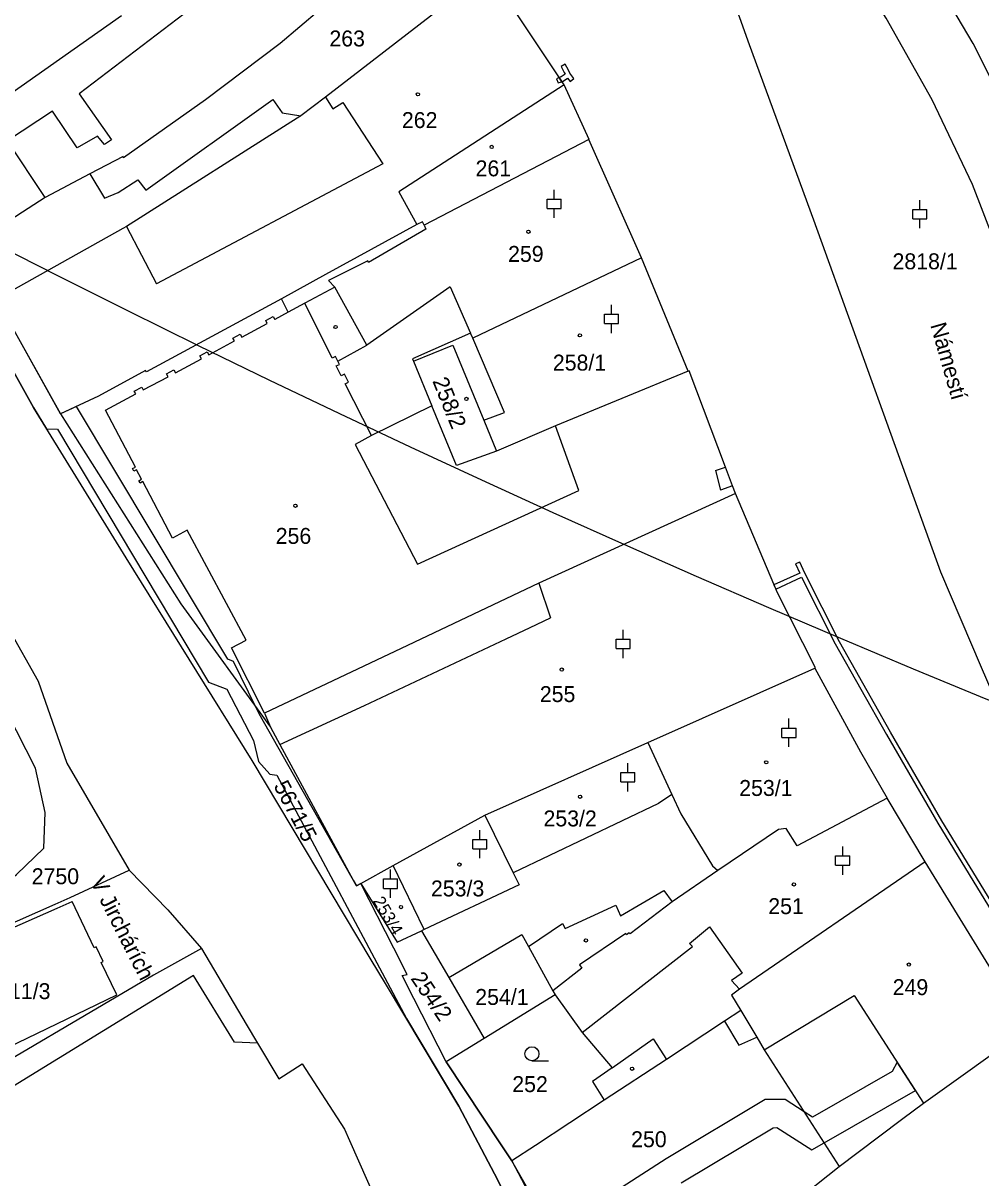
# Model space of a CAD drawing. Extents: x -644096 to -634268, y -1141430 to -1133463.
# Drawn here: x -639306.8 to -639204.5, y -1138384.2 to -1138260.9 of the extents above; entities that cross this region are included whole.
import ezdxf

# ---------------------------------------------------------------- set-up
doc = ezdxf.new("R2010")
doc.units = 0
for name, color, linetype in [('B_Hranice _3D', 7, 'Continuous'), ('M_Svah_Nasyp', 7, 'Continuous'), ('M_Svah_Zarez', 7, 'Continuous'), ('spodek_zarez', 7, 'Continuous'), ('svrsek_osa_sjezdy', 7, 'Continuous'), ('svrsek_osa_terminal_VRT', 7, 'Continuous'), ('svrsek_osa_VRT', 7, 'Continuous'), ('svrsek_popisy_VRT', 7, 'Continuous'), ('terminal_VRT', 7, 'Continuous')]:
    doc.layers.add(name, color=color, linetype=linetype)

msp = doc.modelspace()

# ---------------------------------------------------------------- linework, layer by layer
at = {"layer": 'B_Hranice _3D'}
for points in [[(-639249.36, -1138266.7), (-639249.55, -1138266.77), (-639249.27, -1138267.2), (-639249.12, -1138267.14), (-639248.66, -1138266.82), (-639248.38, -1138267.17), (-639247.98, -1138266.85), (-639248.41, -1138266.31), (-639248.57, -1138265.99), (-639248.92, -1138265.34), (-639249.36, -1138265.58), (-639249.01, -1138266.23), (-639248.92, -1138266.4)], [(-639249.83, -1138266.88), (-639249.65, -1138267.34), (-639249.42, -1138267.25), (-639249.27, -1138267.2), (-639249.55, -1138266.77)]]:
    msp.add_lwpolyline(points, close=True, dxfattribs=at)
for points in [[(-639250.04, -1138390.33), (-639254.6, -1138382.36), (-639255.73, -1138380.66), (-639261.61, -1138371.79), (-639265.06, -1138365.02), (-639266.31, -1138362.58), (-639265.78, -1138362.48), (-639267.21, -1138359.66), (-639270.72, -1138352.75), (-639271.2, -1138353.02), (-639281.58, -1138334.64), (-639281.92, -1138333.94), (-639284.3, -1138329.08), (-639284.93, -1138328.84), (-639301.06, -1138301.86), (-639302.79, -1138302.66), (-639309.58, -1138290.48)], [(-639311.43, -1138291.67), (-639305.65, -1138301.98), (-639304.27, -1138304.23), (-639303.11, -1138304.28), (-639286.97, -1138331.28), (-639285.01, -1138332.02), (-639282.18, -1138337.52), (-639281.63, -1138339.76), (-639280.44, -1138341.09), (-639279.69, -1138341.21), (-639265.86, -1138367.16), (-639260.25, -1138376.54), (-639256.47, -1138383.75), (-639250.81, -1138394.92)], [(-639200.05, -1138360.27), (-639208.72, -1138346.07), (-639214.2, -1138336.62), (-639219.65, -1138326.96), (-639223.33, -1138319.64), (-639223.86, -1138318.46), (-639224.32, -1138318.66), (-639223.89, -1138319.63), (-639226.63, -1138320.89), (-639226.44, -1138321.35), (-639223.68, -1138320.08), (-639220.09, -1138327.2), (-639214.64, -1138336.86), (-639209.14, -1138346.33), (-639200.41, -1138360.65)], [(-639236.55, -1138384.69), (-639226.72, -1138378.82), (-639226.31, -1138378.81), (-639222.6, -1138381.19), (-639221.28, -1138380.43), (-639211.54, -1138374.86), (-639213.48, -1138371.84), (-639214.03, -1138372.83), (-639222.52, -1138377.69), (-639223.42, -1138377.11), (-639225.45, -1138375.81), (-639227.56, -1138375.82), (-639238.13, -1138382.15), (-639247.52, -1138388.2)]]:
    msp.add_lwpolyline(points, dxfattribs=at)
at = {"layer": 'M_Svah_Nasyp'}
for p, q in [((-639285.37, -1138256.71), (-639300.78, -1138268.49)), ((-639300.78, -1138268.49), (-639297.34, -1138273.4)), ((-639293.66, -1138278.76), (-639280.13, -1138269.09)), ((-639280.13, -1138269.09), (-639279.11, -1138270.53)), ((-639274.49, -1138268.85), (-639273.72, -1138270.1)), ((-639273.72, -1138270.1), (-639272.63, -1138269.41)), ((-639272.63, -1138269.41), (-639268.38, -1138275.95)), ((-639303.62, -1138270.36), (-639308.42, -1138273.52)), ((-639301.01, -1138274.27), (-639303.62, -1138270.36)), ((-639279.11, -1138270.53), (-639277.13, -1138270.83)), ((-639298.82, -1138273.01), (-639301.01, -1138274.27)), ((-639298.09, -1138273.89), (-639298.82, -1138273.01)), ((-639304.41, -1138279.55), (-639308.42, -1138273.52)), ((-639297.34, -1138273.4), (-639298.09, -1138273.89)), ((-639268.38, -1138275.95), (-639292.54, -1138288.76)), ((-639299.63, -1138277.05), (-639298.08, -1138279.62)), ((-639296.64, -1138279.02), (-639294.52, -1138277.69)), ((-639294.52, -1138277.69), (-639293.66, -1138278.76)), ((-639298.08, -1138279.62), (-639296.64, -1138279.02)), ((-639295.73, -1138282.66), (-639292.54, -1138288.76)), ((-639263.8, -1138282.95), (-639269.89, -1138286.51)), ((-639263.96, -1138282.5), (-639263.8, -1138282.95)), ((-639269.98, -1138286.33), (-639274.17, -1138288.43)), ((-639269.89, -1138286.51), (-639269.98, -1138286.33)), ((-639273.49, -1138289.12), (-639276.71, -1138290.85)), ((-639273.49, -1138289.12), (-639274.17, -1138288.43)), ((-639270.1, -1138295.31), (-639273.49, -1138289.12)), ((-639261.18, -1138289.11), (-639270.1, -1138295.31)), ((-639261.18, -1138289.11), (-639259.01, -1138294.03)), ((-639280.86, -1138292.68), (-639280.08, -1138292.26)), ((-639280.71, -1138292.99), (-639280.86, -1138292.68)), ((-639280.08, -1138292.26), (-639279.91, -1138292.57)), ((-639278.47, -1138291.79), (-639279.91, -1138292.57)), ((-639283.42, -1138294.45), (-639280.71, -1138292.99)), ((-639286.94, -1138296.34), (-639284.21, -1138294.87)), ((-639284.38, -1138294.57), (-639283.59, -1138294.14)), ((-639284.21, -1138294.87), (-639284.38, -1138294.57)), ((-639283.59, -1138294.14), (-639283.42, -1138294.45)), ((-639273.18, -1138297.02), (-639270.1, -1138295.31)), ((-639255.4, -1138302.51), (-639258.77, -1138294.58)), ((-639287.9, -1138296.46), (-639287.11, -1138296.03)), ((-639287.74, -1138296.77), (-639287.9, -1138296.46)), ((-639287.11, -1138296.03), (-639286.94, -1138296.34)), ((-639290.51, -1138298.26), (-639287.74, -1138296.77)), ((-639293.94, -1138300.1), (-639291.3, -1138298.68)), ((-639291.47, -1138298.38), (-639290.68, -1138297.95)), ((-639291.3, -1138298.68), (-639291.47, -1138298.38)), ((-639290.68, -1138297.95), (-639290.51, -1138298.26)), ((-639294.9, -1138300.22), (-639294.1, -1138299.79)), ((-639294.73, -1138300.52), (-639294.9, -1138300.22)), ((-639294.1, -1138299.79), (-639293.94, -1138300.1)), ((-639297.97, -1138302.27), (-639294.73, -1138300.52)), ((-639294.79, -1138308.33), (-639297.97, -1138302.27)), ((-639257.61, -1138303.33), (-639255.4, -1138302.51)), ((-639247.47, -1138310.84), (-639249.95, -1138303.92)), ((-639269.6, -1138304.95), (-639271.33, -1138305.92)), ((-639271.33, -1138305.92), (-639264.68, -1138318.68)), ((-639295.1, -1138308.49), (-639294.79, -1138308.33)), ((-639294.96, -1138308.77), (-639295.1, -1138308.49)), ((-639294.65, -1138308.61), (-639294.96, -1138308.77)), ((-639294.12, -1138309.62), (-639294.65, -1138308.61)), ((-639232.87, -1138308.69), (-639231.81, -1138308.32)), ((-639232.87, -1138308.69), (-639232.35, -1138310.78)), ((-639294.43, -1138309.78), (-639294.12, -1138309.62)), ((-639294.29, -1138310.04), (-639294.43, -1138309.78)), ((-639293.98, -1138309.88), (-639294.29, -1138310.04)), ((-639290.82, -1138315.9), (-639293.98, -1138309.88)), ((-639264.68, -1138318.68), (-639247.47, -1138310.84)), ((-639231.05, -1138310.33), (-639232.35, -1138310.78)), ((-639289.25, -1138315.06), (-639290.82, -1138315.9)), ((-639282.96, -1138326.78), (-639289.25, -1138315.06)), ((-639251.71, -1138320.72), (-639250.49, -1138324.4)), ((-639252.66, -1138325.43), (-639250.49, -1138324.4)), ((-639255.23, -1138326.64), (-639252.66, -1138325.43)), ((-639284.53, -1138327.63), (-639282.96, -1138326.78)), ((-639270.35, -1138333.76), (-639255.23, -1138326.64)), ((-639280.99, -1138334.59), (-639284.53, -1138327.63)), ((-639279.37, -1138337.93), (-639270.35, -1138333.76)), ((-639237.54, -1138343.27), (-639236.58, -1138345.34)), ((-639236.58, -1138345.34), (-639233.18, -1138350.88)), ((-639233.18, -1138350.88), (-639232.61, -1138351.39)), ((-639243, -1138356.21), (-639238.38, -1138353.52)), ((-639238.38, -1138353.52), (-639237.49, -1138354.71)), ((-639313.08, -1138359.76), (-639303.12, -1138355.38)), ((-639303.12, -1138355.38), (-639301.55, -1138354.69)), ((-639299.18, -1138359.62), (-639301.55, -1138354.69)), ((-639248.92, -1138357.56), (-639243.5, -1138355.08)), ((-639243.5, -1138355.08), (-639243, -1138356.21)), ((-639252.83, -1138359.49), (-639249.2, -1138357.03)), ((-639249.2, -1138357.03), (-639248.92, -1138357.56)), ((-639235.63, -1138359.17), (-639233.51, -1138357.4)), ((-639233.51, -1138357.4), (-639230.04, -1138362.33)), ((-639235.33, -1138359.48), (-639235.63, -1138359.17)), ((-639298.97, -1138359.52), (-639299.18, -1138359.62)), ((-639298.21, -1138361.09), (-639298.97, -1138359.52)), ((-639247.09, -1138368.65), (-639235.33, -1138359.48)), ((-639298.42, -1138361.19), (-639298.21, -1138361.09)), ((-639296.75, -1138364.66), (-639298.42, -1138361.19)), ((-639230.04, -1138362.33), (-639231.16, -1138363.13)), ((-639231.16, -1138363.13), (-639230.3, -1138364.03)), ((-639314.25, -1138373.08), (-639296.75, -1138364.66)), ((-639227.67, -1138370.52), (-639218.08, -1138364.71)), ((-639218.08, -1138364.71), (-639210.68, -1138376.19)), ((-639230.17, -1138366.33), (-639228.47, -1138369.17)), ((-639243.9, -1138372.42), (-639239.52, -1138369.32)), ((-639239.52, -1138369.32), (-639238.1, -1138371.53))]:
    msp.add_line(p, q, dxfattribs=at)
at = {"layer": 'M_Svah_Zarez'}
for centre in [(-639264.63, -1138268.55), (-639256.76, -1138274.16), (-639252.84, -1138283.21), (-639273.42, -1138293.38), (-639247.34, -1138294.27), (-639259.46, -1138301.05), (-639277.71, -1138312.46), (-639249.28, -1138329.94), (-639227.46, -1138339.83), (-639247.33, -1138343.5), (-639260.2, -1138350.74), (-639224.51, -1138352.86), (-639266.44, -1138355.28), (-639246.71, -1138358.84), (-639212.24, -1138361.41), (-639241.78, -1138372.53)]:
    msp.add_circle(centre, 0.175, dxfattribs=at)
at = {"layer": 'spodek_zarez'}
msp.add_circle((-638683.07, -1137056.85), 1378.08, dxfattribs=at)
at = {"layer": 'svrsek_osa_sjezdy'}
for p, q in [((-639250.1, -1138279.74), (-639250.1, -1138278.74)), ((-639250.85, -1138279.74), (-639249.35, -1138279.74)), ((-639250.85, -1138280.74), (-639250.85, -1138279.74)), ((-639249.35, -1138280.74), (-639249.35, -1138279.74)), ((-639211.08, -1138280.83), (-639211.08, -1138279.83)), ((-639250.85, -1138280.74), (-639249.35, -1138280.74)), ((-639250.1, -1138281.74), (-639250.1, -1138280.74)), ((-639211.83, -1138280.83), (-639210.33, -1138280.83)), ((-639211.83, -1138281.83), (-639211.83, -1138280.83)), ((-639210.33, -1138281.83), (-639210.33, -1138280.83)), ((-639211.83, -1138281.83), (-639210.33, -1138281.83)), ((-639211.08, -1138282.83), (-639211.08, -1138281.83)), ((-639243.96, -1138292.02), (-639243.96, -1138291.02)), ((-639244.71, -1138292.02), (-639243.21, -1138292.02)), ((-639244.71, -1138293.02), (-639244.71, -1138292.02)), ((-639243.21, -1138293.02), (-639243.21, -1138292.02)), ((-639244.71, -1138293.02), (-639243.21, -1138293.02)), ((-639243.96, -1138294.02), (-639243.96, -1138293.02)), ((-639242.73, -1138326.7), (-639242.73, -1138325.7)), ((-639243.48, -1138326.7), (-639241.98, -1138326.7)), ((-639243.48, -1138327.7), (-639243.48, -1138326.7)), ((-639241.98, -1138327.7), (-639241.98, -1138326.7)), ((-639243.48, -1138327.7), (-639241.98, -1138327.7)), ((-639242.73, -1138328.7), (-639242.73, -1138327.7)), ((-639225.03, -1138336.17), (-639225.03, -1138335.17)), ((-639225.78, -1138336.17), (-639224.28, -1138336.17)), ((-639225.78, -1138337.17), (-639225.78, -1138336.17)), ((-639225.78, -1138337.17), (-639224.28, -1138337.17)), ((-639225.03, -1138338.17), (-639225.03, -1138337.17)), ((-639224.28, -1138337.17), (-639224.28, -1138336.17)), ((-639242.99, -1138340.93), (-639241.49, -1138340.93)), ((-639242.99, -1138341.93), (-639242.99, -1138340.93)), ((-639242.24, -1138340.93), (-639242.24, -1138339.93)), ((-639241.49, -1138341.93), (-639241.49, -1138340.93)), ((-639242.99, -1138341.93), (-639241.49, -1138341.93)), ((-639242.24, -1138342.93), (-639242.24, -1138341.93)), ((-639258.03, -1138348.07), (-639258.03, -1138347.07)), ((-639258.78, -1138348.07), (-639257.28, -1138348.07)), ((-639258.78, -1138349.07), (-639258.78, -1138348.07)), ((-639257.28, -1138349.07), (-639257.28, -1138348.07)), ((-639258.78, -1138349.07), (-639257.28, -1138349.07)), ((-639258.03, -1138350.07), (-639258.03, -1138349.07)), ((-639219.3, -1138349.82), (-639219.3, -1138348.82)), ((-639220.05, -1138349.82), (-639218.55, -1138349.82)), ((-639220.05, -1138350.82), (-639220.05, -1138349.82)), ((-639218.55, -1138350.82), (-639218.55, -1138349.82)), ((-639267.56, -1138352.28), (-639267.56, -1138351.28)), ((-639220.05, -1138350.82), (-639218.55, -1138350.82)), ((-639219.3, -1138351.82), (-639219.3, -1138350.82)), ((-639268.31, -1138352.28), (-639266.81, -1138352.28)), ((-639268.31, -1138353.28), (-639268.31, -1138352.28)), ((-639266.81, -1138353.28), (-639266.81, -1138352.28)), ((-639268.31, -1138353.28), (-639266.81, -1138353.28)), ((-639267.56, -1138354.28), (-639267.56, -1138353.28)), ((-639252.46, -1138371.68), (-639250.71, -1138371.68))]:
    msp.add_line(p, q, dxfattribs=at)
msp.add_circle((-639252.46, -1138370.93), 0.75, dxfattribs=at)
at = {"layer": 'svrsek_osa_terminal_VRT'}
msp.add_arc((-642050.26, -1145189.6), 8802.25, 41.413152, 75.317049, dxfattribs=at)
at = {"layer": 'terminal_VRT'}
for p, q in [((-639249.04, -1138267.55), (-639257.06, -1138255.38)), ((-639296.28, -1138260.19), (-639316, -1138274.06)), ((-639240.77, -1138285.99), (-639246.4, -1138273.38)), ((-639235.79, -1138298.1), (-639240.77, -1138285.99)), ((-639309.58, -1138290.48), (-639302.79, -1138302.66)), ((-639265.1, -1138297.03), (-639263.15, -1138301.79)), ((-639240.11, -1138337.73), (-639222.26, -1138329.78)), ((-639257.5, -1138345.47), (-639240.11, -1138337.73)), ((-639210.49, -1138350.44), (-639214.54, -1138343.66)), ((-639267.28, -1138350.85), (-639257.5, -1138345.47)), ((-639257.5, -1138345.47), (-639254.46, -1138351.62)), ((-639199.59, -1138368.27), (-639210.49, -1138350.44)), ((-639270.72, -1138352.75), (-639267.28, -1138350.85)), ((-639263.98, -1138357.67), (-639267.28, -1138350.85)), ((-639263.98, -1138357.67), (-639264.26, -1138357.8)), ((-639264.26, -1138357.8), (-639261.34, -1138362.81)), ((-639261.34, -1138362.81), (-639257.56, -1138369.3)), ((-639250.24, -1138364.22), (-639249.98, -1138364.65)), ((-639249.98, -1138364.65), (-639257.56, -1138369.3)), ((-639257.56, -1138369.3), (-639261.61, -1138371.79)), ((-639254.6, -1138382.36), (-639244.14, -1138402.24)), ((-639242.53, -1138400.97), (-639219.66, -1138382.95))]:
    msp.add_line(p, q, dxfattribs=at)
for points in [[(-639152.54, -1138417.38), (-639153.75, -1138415.49), (-639152.91, -1138414.86), (-639170.45, -1138387.59), (-639174.65, -1138378.49), (-639177.56, -1138368.92), (-639179.63, -1138359.11), (-639182.77, -1138339.35), (-639186.2, -1138319.7), (-639187.73, -1138310.74), (-639190.76, -1138300.17), (-639193.63, -1138290.67), (-639196.99, -1138281.29), (-639200.92, -1138272), (-639205.39, -1138263.11), (-639210.48, -1138254.46), (-639215.87, -1138246.03), (-639221.52, -1138237.77), (-639227.54, -1138229.89), (-639234.02, -1138222.31), (-639240.95, -1138215.12), (-639246.32, -1138210.1), (-639246.86, -1138208.09)], [(-639185.42, -1138365.67), (-639188.4, -1138360.37), (-639194.59, -1138349.89), (-639200.17, -1138339.68), (-639204.48, -1138329.71), (-639208.81, -1138319.54), (-639222.38, -1138281.97), (-639229.26, -1138263.26), (-639241.62, -1138228.66), (-639241.17, -1138228.43), (-639242.72, -1138222.9)], [(-639185.42, -1138365.67), (-639187.13, -1138355.77), (-639190.24, -1138336.11), (-639193.64, -1138316.3), (-639195.91, -1138306.6), (-639198.92, -1138297.06), (-639201.84, -1138287.49), (-639205.43, -1138278.18), (-639209.74, -1138269.15), (-639214.65, -1138260.44), (-639219.99, -1138251.95), (-639225.55, -1138243.64), (-639231.53, -1138235.62), (-639237.92, -1138227.95), (-639242.72, -1138222.9)], [(-639262.54, -1138248.85), (-639279.35, -1138263.11), (-639287.3, -1138269.14), (-639296.04, -1138275.31), (-639296.09, -1138275.2), (-639299.63, -1138277.05), (-639304.41, -1138279.55), (-639309.99, -1138283.16), (-639313.23, -1138285.26)], [(-639257.06, -1138255.38), (-639274.49, -1138268.85), (-639277.13, -1138270.83), (-639295.73, -1138282.66), (-639296.11, -1138282.86), (-639309.07, -1138290.14), (-639309.58, -1138290.48)], [(-639246.44, -1138403.78), (-639249.21, -1138398.08), (-639256.47, -1138383.75), (-639260.25, -1138376.54), (-639268.1, -1138363.42), (-639269.61, -1138360.89), (-639282.33, -1138339.64), (-639295.78, -1138318.02), (-639305.65, -1138301.98), (-639311.43, -1138291.67), (-639313.21, -1138287.99), (-639313.29, -1138288.01), (-639315.23, -1138283.88), (-639318.99, -1138277.03), (-639321.13, -1138273.87), (-639324.46, -1138269.53), (-639328.9, -1138264.17)], [(-639249.04, -1138267.55), (-639266.68, -1138278.94), (-639264.76, -1138282.45)], [(-639246.4, -1138273.38), (-639246.35, -1138273.36), (-639249.04, -1138267.55)], [(-639246.4, -1138273.38), (-639263.96, -1138282.5), (-639264.14, -1138282.14), (-639264.76, -1138282.45)], [(-639264.76, -1138282.45), (-639274.49, -1138287.79), (-639279.19, -1138290.36)], [(-639240.77, -1138285.99), (-639258.77, -1138294.58), (-639259.01, -1138294.03), (-639265.2, -1138296.78), (-639265.1, -1138297.03)], [(-639279.19, -1138290.36), (-639293.6, -1138298.15), (-639293.69, -1138298.03), (-639298.71, -1138300.76), (-639302.79, -1138302.66)], [(-639263.15, -1138301.79), (-639269.6, -1138304.95), (-639272.38, -1138299.43), (-639272.04, -1138299.26), (-639272.48, -1138298.42), (-639272.81, -1138298.58), (-639273.34, -1138297.54), (-639273.01, -1138297.37), (-639273.18, -1138297.02), (-639273.43, -1138296.52), (-639273.77, -1138296.69), (-639276.71, -1138290.85), (-639278.47, -1138291.79), (-639279.19, -1138290.36)], [(-639265.1, -1138297.03), (-639260.91, -1138295.3), (-639257.61, -1138303.33), (-639256.25, -1138306.63)], [(-639235.79, -1138298.1), (-639249.95, -1138303.92), (-639256.25, -1138306.63)], [(-639230.74, -1138311.15), (-639231.05, -1138310.33), (-639231.81, -1138308.32), (-639235.7, -1138298.06), (-639235.79, -1138298.1)], [(-639302.79, -1138302.66), (-639289.92, -1138322.91), (-639280.37, -1138336.08)], [(-639256.25, -1138306.63), (-639260.51, -1138308.17), (-639263.15, -1138301.79)], [(-639316.9, -1138309.82), (-639315.94, -1138311.53), (-639314.68, -1138314.32), (-639305.17, -1138331.18), (-639302.1, -1138339.92), (-639295.45, -1138351.33)], [(-639230.74, -1138311.15), (-639251.71, -1138320.72), (-639265.74, -1138327.37), (-639280.99, -1138334.59), (-639280.37, -1138336.08)], [(-639222.26, -1138329.78), (-639222.21, -1138329.76), (-639226.27, -1138321.75), (-639230.74, -1138311.15)], [(-639222.26, -1138329.78), (-639217.38, -1138338.72), (-639214.54, -1138343.66)], [(-639328.47, -1138348.66), (-639328.06, -1138349.11), (-639325.91, -1138351.21), (-639323.52, -1138353.98), (-639320.21, -1138354.87), (-639312.66, -1138354.9), (-639309.64, -1138353.61), (-639307.49, -1138351.8), (-639304.57, -1138349), (-639304.41, -1138345.2), (-639305.44, -1138340.45), (-639308.47, -1138334.53)], [(-639280.37, -1138336.08), (-639279.37, -1138337.93), (-639271.53, -1138352.41), (-639271.2, -1138353.02), (-639270.72, -1138352.75)], [(-639240.11, -1138337.73), (-639237.54, -1138343.27), (-639238.97, -1138344.22), (-639254.46, -1138351.62)], [(-639214.54, -1138343.66), (-639224.17, -1138348.74), (-639225.33, -1138346.9), (-639226.16, -1138347.01), (-639232.61, -1138351.39), (-639237.49, -1138354.71), (-639241.97, -1138358.15), (-639242.07, -1138358.03), (-639242.36, -1138358.24), (-639242.45, -1138358.11), (-639247.37, -1138361.44), (-639247.14, -1138361.78), (-639250.24, -1138364.22)], [(-639210.49, -1138350.44), (-639230.3, -1138364.03), (-639231.16, -1138364.67), (-639230.17, -1138366.33), (-639231.9, -1138367.47)], [(-639321.3, -1138362.36), (-639318.07, -1138361.04), (-639313.54, -1138358.81), (-639313.28, -1138359.35), (-639303.33, -1138354.95), (-639301.76, -1138354.26), (-639295.45, -1138351.33)], [(-639295.45, -1138351.33), (-639291.31, -1138355.58), (-639287.74, -1138359.69)], [(-639254.46, -1138351.62), (-639253.83, -1138352.9), (-639263.98, -1138357.67)], [(-639270.72, -1138352.75), (-639266.86, -1138359.04), (-639264.26, -1138357.8)], [(-639261.61, -1138371.79), (-639265.06, -1138365.02), (-639266.31, -1138362.58), (-639265.78, -1138362.48), (-639267.21, -1138359.66), (-639270.72, -1138352.75)], [(-639261.34, -1138362.81), (-639253.54, -1138358.19), (-639252.83, -1138359.49), (-639250.24, -1138364.22)], [(-639287.74, -1138359.69), (-639292.85, -1138362.56), (-639307.58, -1138371.23), (-639316.27, -1138376.16), (-639317.25, -1138376.69), (-639320.74, -1138378.58), (-639325.35, -1138381.07)], [(-639287.74, -1138359.69), (-639282.96, -1138367.76), (-639281.75, -1138369.79)], [(-639281.75, -1138369.79), (-639284.2, -1138369.69), (-639288.58, -1138362.57), (-639307.8, -1138374.4)], [(-639249.98, -1138364.65), (-639247.09, -1138368.65), (-639243.9, -1138372.42), (-639246, -1138373.9), (-639244.74, -1138375.89)], [(-639231.9, -1138367.47), (-639238.1, -1138371.53), (-639244.74, -1138375.89)], [(-639231.9, -1138367.47), (-639230.38, -1138370.01), (-639228.47, -1138369.17), (-639227.67, -1138370.52), (-639219.66, -1138382.95)], [(-639219.66, -1138382.95), (-639215.48, -1138379.8), (-639212.89, -1138377.85), (-639210.68, -1138376.19), (-639199.59, -1138368.27)], [(-639281.75, -1138369.79), (-639279.49, -1138373.6), (-639277, -1138371.99), (-639272.48, -1138378.97), (-639271.94, -1138380.18), (-639267.96, -1138389.19), (-639263.65, -1138397.29), (-639255.36, -1138417.17), (-639254.46, -1138419.33), (-639253.8, -1138421.36), (-639252.67, -1138424.8), (-639251.99, -1138426.85), (-639250.93, -1138430.08), (-639250.01, -1138432.9), (-639247.5, -1138441.69), (-639243.76, -1138449.94), (-639237.42, -1138460.97), (-639227.73, -1138476.04), (-639219.89, -1138485.89), (-639217.3, -1138488.42)], [(-639261.61, -1138371.79), (-639255.73, -1138380.66), (-639254.6, -1138382.36)], [(-639244.74, -1138375.89), (-639252.08, -1138380.71), (-639254.6, -1138382.36)]]:
    msp.add_lwpolyline(points, dxfattribs=at)

# ---------------------------------------------------------------- texts
at = {"layer": 'svrsek_osa_VRT'}
for s, p in [('263', (-639274.08, -1138263.44)), ('262', (-639266.34, -1138272.15)), ('261', (-639258.48, -1138277.3)), ('259', (-639255.01, -1138286.43)), ('2818/1', (-639213.98, -1138287.22)), ('258/1', (-639250.23, -1138298.03)), ('256', (-639279.81, -1138316.52)), ('255', (-639251.62, -1138333.4)), ('253/1', (-639230.34, -1138343.42)), ('253/2', (-639251.23, -1138346.67)), ('2750', (-639305.85, -1138352.84)), ('253/3', (-639263.24, -1138354.14)), ('251', (-639227.24, -1138356.03)), ('249', (-639213.96, -1138364.67)), ('2511/3', (-639310.8, -1138365.1)), ('254/1', (-639258.51, -1138365.72)), ('252', (-639254.56, -1138375.02)), ('250', (-639241.88, -1138380.9))]:
    msp.add_text(s, height=1.7, dxfattribs=at).set_placement(p)
for s, height, rotation, p in [('258/2', 1.7, 292, (-639263.11, -1138299.14)), ('5671/5', 1.7, 298, (-639280.08, -1138342.34)), ('253/4', 1.309, 300, (-639269.48, -1138354.61)), ('254/2', 1.7, 304, (-639265.46, -1138362.9))]:
    msp.add_text(s, height=height, rotation=rotation, dxfattribs=at).set_placement(p)
at = {"layer": 'svrsek_popisy_VRT'}
for s, rotation, p in [('Námestí', 286, (-639209.96, -1138293.17)), ('V Jirchárích', 297, (-639299.64, -1138352.56))]:
    msp.add_text(s, height=1.7, rotation=rotation, dxfattribs=at).set_placement(p)

doc.saveas('drawing.dxf')
